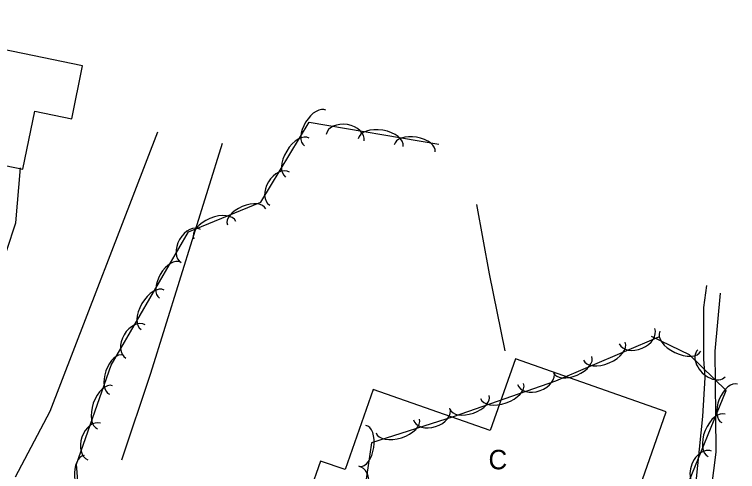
# Model space of a CAD drawing. Extents: x 1441650 to 1491889, y 345904 to 358319.
# Drawn here: x 1448166.1 to 1448352.4, y 354093.5 to 354211.2 of the extents above; entities that cross this region are included whole.
import ezdxf

# ---------------------------------------------------------------- set-up
doc = ezdxf.new("R2010")
doc.units = 0
for name, color, linetype in [('S_BUILDING', 7, 'Continuous'), ('S_BUILDING_ANNOT', 7, 'Continuous'), ('S_PARKING', 7, 'Continuous'), ('S_STREAM', 7, 'Continuous'), ('S_TREE', 7, 'Continuous')]:
    doc.layers.add(name, color=color, linetype=linetype)

msp = doc.modelspace()

# ---------------------------------------------------------------- linework, layer by layer
at = {"layer": 'S_BUILDING'}
for points in [[(1448183.64, 354197.96), (1448119.5, 354211.19), (1448116.61, 354197.18), (1448120.95, 354196.29), (1448117.95, 354181.75), (1448168.26, 354171.37), (1448171.34, 354186.29), (1448180.83, 354184.33)], [(1448257.58, 354068.2), (1448297.37, 354054.28), (1448305.07, 354076.29), (1448320.74, 354070.81), (1448334.06, 354108.89), (1448295.17, 354122.49), (1448288.71, 354104.02), (1448258.49, 354114.59), (1448251.28, 354093.99), (1448244.97, 354096.2), (1448242.13, 354088.1), (1448262.1, 354081.12)]]:
    msp.add_lwpolyline(points, close=True, dxfattribs=at)
at = {"layer": 'S_PARKING'}
for points in [[(1448202.9, 354180.85), (1448175.22, 354108.97), (1448166.28, 354092.04)], [(1448219.62, 354177.96), (1448201.12, 354118.72), (1448193.66, 354096.39)], [(1448120.41, 354113.3), (1448129.6, 354126.8), (1448144.59, 354120.24), (1448150.25, 354120.82), (1448156.81, 354128.97), (1448161.73, 354143.43), (1448166.4, 354157.52), (1448167.66, 354171.7)], [(1448292.51, 354124.55), (1448288.48, 354144.38), (1448285.25, 354162.29)]]:
    msp.add_lwpolyline(points, dxfattribs=at)
at = {"layer": 'S_STREAM'}
for points in [[(1448335.39, 353979.27), (1448336.74, 353998.05), (1448336.82, 354026.7), (1448339.5, 354052.77), (1448340, 354074), (1448343.45, 354107.7), (1448344.12, 354117.75), (1448343.71, 354122.43), (1448343.72, 354135.74), (1448344.54, 354141.39)], [(1448347.96, 354139.42), (1448346.53, 354124.45), (1448346.73, 354107.97), (1448346.79, 354098.5), (1448344.01, 354076.23), (1448341.29, 354056.63), (1448338.51, 354038.73)]]:
    msp.add_lwpolyline(points, dxfattribs=at)
at = {"layer": 'S_TREE'}
for points in [[(1448241.02, 354052.3), (1448199.49, 354062.98), (1448183.7, 354074.89), (1448182.09, 354095.37), (1448190.96, 354120.88), (1448210.92, 354155.18), (1448229.55, 354162.85), (1448242.03, 354183.47), (1448275.4, 354177.81)], [(1448332.01, 354128.1), (1448305.48, 354116.78), (1448279.1, 354107.55), (1448258.08, 354100.88), (1448255.51, 354083.38), (1448272.63, 354069.07), (1448298.8, 354062.86), (1448318.64, 354064.76), (1448339.12, 354088.96), (1448349.47, 354114.36), (1448340.03, 354123.56), (1448330.25, 354128.25)]]:
    msp.add_lwpolyline(points, dxfattribs=at)
for centre, major_axis, ratio, start_param, end_param in [((1448243.59, 354181.95), (-2.77, -4.57), 0.540699, 3.141593, 6.283185), ((1448251.3, 354179.48), (-4.89, 0.83), 0.685311, 3.141593, 6.283185), ((1448239, 354174.36), (-3.04, -5.02), 0.55008, 3.141593, 6.283185), ((1448260.48, 354178.19), (-5.79, 0.98), 0.55008, 3.141593, 6.283185), ((1448269.22, 354176.71), (-5.27, 0.89), 0.540699, 3.141593, 6.283185), ((1448234.42, 354166.31), (-2.57, -4.24), 0.685311, 3.141593, 6.283185), ((1448225.9, 354159.06), (-4.94, -2.04), 0.540699, 3.141593, 6.283185), ((1448217.7, 354155.68), (-5.43, -2.24), 0.55008, 3.141593, 6.283185), ((1448211.57, 354151.56), (-2.49, -4.28), 0.685311, 3.141593, 6.283185), ((1448206.16, 354142.78), (-2.69, -4.62), 0.540699, 3.141593, 6.283185), ((1448201.7, 354135.12), (-2.95, -5.07), 0.55008, 3.141593, 6.283185), ((1448197.27, 354126.99), (-2.49, -4.28), 0.685311, 3.141593, 6.283185), ((1448326.51, 354128.35), (4.56, 1.94), 0.685309, 3.141593, 6.283185), ((1448337.65, 354127.06), (5.29, -2.54), 0.550078, 3.141593, 6.283185), ((1448318.1, 354124.47), (5.4, 2.3), 0.550079, 3.141593, 6.283185), ((1448345.71, 354121.36), (3.55, -3.46), 0.685309, 3.141591, 6.283184), ((1448192.36, 354118.44), (-1.76, -5.05), 0.540699, 3.141593, 6.283185), ((1448309.94, 354120.99), (4.92, 2.1), 0.540698, 3.141593, 6.283185), ((1448300.4, 354117.53), (4.68, 1.64), 0.685309, 3.141593, 6.283185), ((1448189.45, 354110.06), (-1.93, -5.54), 0.55008, 3.141593, 6.283185), ((1448291.75, 354114.22), (5.54, 1.94), 0.550079, 3.141593, 6.283185), ((1448350.4, 354111.04), (-2.02, -4.95), 0.540706, 3.141594, 6.283186), ((1448283.38, 354111.29), (5.05, 1.77), 0.540698, 3.141593, 6.283185), ((1448273.59, 354108.3), (4.72, 1.5), 0.685309, 3.141593, 6.283185), ((1448347.06, 354102.82), (-2.21, -5.43), 0.550087, 3.141594, 6.283186), ((1448186.65, 354101.23), (-1.63, -4.68), 0.685311, 3.141593, 6.283185), ((1448264.85, 354105.25), (5.59, 1.77), 0.550078, 3.141593, 6.283185), ((1448255.82, 354100.1), (0.78, 5.29), 0.540699, 3.141593, 6.283185), ((1448343.81, 354094.15), (-1.87, -4.59), 0.68532, 3.141594, 6.283187), ((1448184.46, 354092.28), (0.42, -5.33), 0.540699, 3.141593, 6.283185), ((1448254.07, 354089.95), (0.72, 4.9), 0.685311, 3.141593, 6.283185)]:
    msp.add_ellipse(centre, major_axis=major_axis, ratio=ratio, start_param=start_param, end_param=end_param, dxfattribs=at)

# ---------------------------------------------------------------- texts
at = {"layer": 'S_BUILDING_ANNOT'}
msp.add_text('C', height=5, dxfattribs=at).set_placement((1448288.24, 354094.07))

doc.saveas('drawing.dxf')
